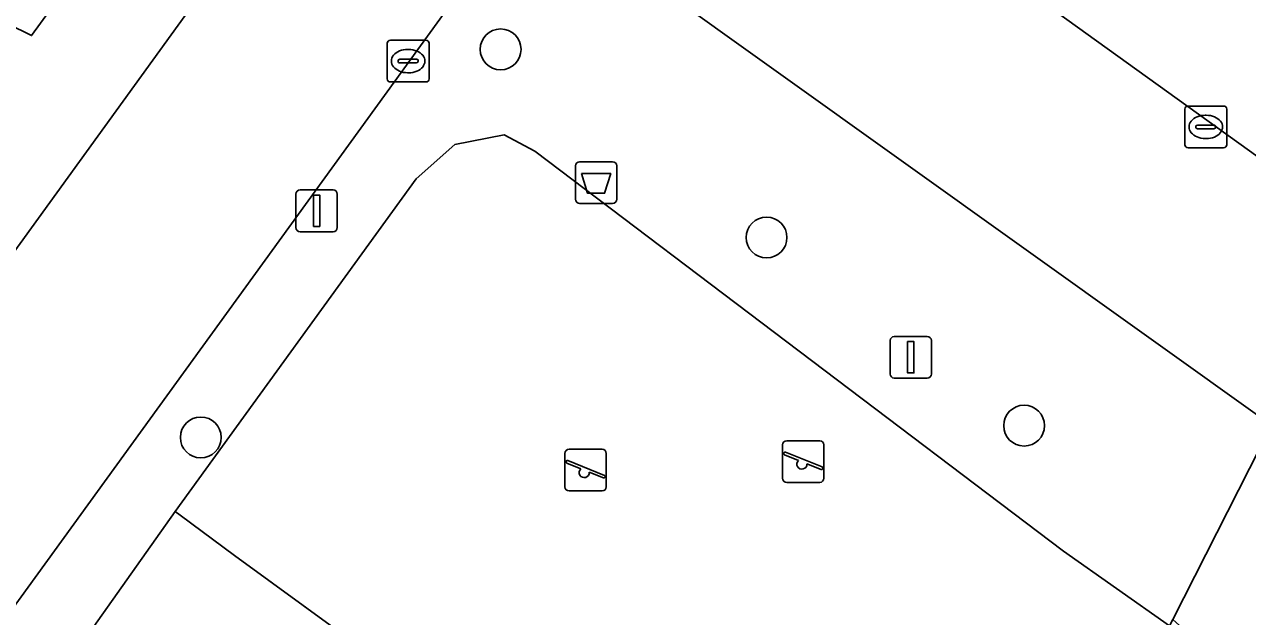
# Model space of a CAD drawing. Extents: x 160102 to 160934, y 382045 to 382923.
# Drawn here: x 160302.04 to 160331.35, y 382312.41 to 382326.59 of the extents above; entities that cross this region are included whole.
import ezdxf

# ---------------------------------------------------------------- set-up
doc = ezdxf.new("R2010")
doc.units = 0
for name, color, linetype in [('IMGEO_Afvalbak', 7, 'Continuous'), ('IMGEO_Boom', 7, 'Continuous'), ('IMGEO_Groenvoorziening', 7, 'Continuous'), ('IMGEO_Hek', 7, 'Continuous'), ('IMGEO_Kolk', 7, 'Continuous'), ('IMGEO_Lichtmast', 7, 'Continuous'), ('IMGEO_Parkeervlak_open', 7, 'Continuous'), ('IMGEO_Rijbaan_lokaal_open', 7, 'Continuous'), ('IMGEO_Speelvoorziening', 7, 'Continuous'), ('IMGEO_Terreindeel_gesloten', 7, 'Continuous'), ('IMGEO_Voetpad_open', 7, 'Continuous')]:
    doc.layers.add(name, color=color, linetype=linetype)

msp = doc.modelspace()

# ---------------------------------------------------------------- linework, layer by layer
at = {"layer": 'IMGEO_Afvalbak'}
for p, q in [((160315.242, 382322.403), (160315.242, 382323.203)), ((160315.242, 382323.203), (160315.242, 382322.403)), ((160315.342, 382323.303), (160316.132, 382323.303)), ((160316.132, 382323.303), (160315.342, 382323.303)), ((160316.232, 382323.203), (160316.232, 382322.403)), ((160316.232, 382322.403), (160316.232, 382323.203)), ((160316.132, 382322.303), (160315.342, 382322.303)), ((160315.342, 382322.303), (160316.132, 382322.303))]:
    msp.add_line(p, q, dxfattribs=at)
msp.add_lwpolyline([(160315.385, 382323.017), (160316.089, 382323.017), (160315.94, 382322.547), (160315.534, 382322.547), (160315.385, 382323.017)], dxfattribs=at)
for centre, start, end in [((160315.342, 382323.203), 90, 180), ((160315.342, 382323.203), 90, 180), ((160316.132, 382323.203), 0, 90), ((160316.132, 382323.203), 360, 90), ((160315.342, 382322.403), 180, 270), ((160315.342, 382322.403), 180, 270), ((160316.132, 382322.403), 270, 0), ((160316.132, 382322.403), 270, 0)]:
    msp.add_arc(centre, 0.1, start, end, dxfattribs=at)
at = {"layer": 'IMGEO_Boom'}
for centre in [(160313.448, 382325.995), (160319.821, 382321.488), (160325.991, 382316.98), (160306.264, 382316.698)]:
    msp.add_circle(centre, 0.489, dxfattribs=at)
at = {"layer": 'IMGEO_Groenvoorziening'}
for points in [[(160317.776, 382334.705), (160296.902, 382305.917), (160298.463, 382304.774), (160305.65, 382314.925), (160311.427, 382322.892), (160312.348, 382323.715), (160313.537, 382323.945), (160314.27, 382323.554), (160326.937, 382313.97), (160329.476, 382312.184), (160329.555, 382312.339), (160331.921, 382316.994), (160317.11, 382327.578)], [(160305.087, 382332.308), (160302.989, 382333.815), (160298.996, 382328.283), (160301.037, 382326.9), (160302.211, 382326.327), (160305.457, 382330.791)]]:
    msp.add_lwpolyline(points, dxfattribs=at)
msp.add_lwpolyline([(160313.479, 382309.206), (160307.069, 382313.871), (160305.771, 382314.835), (160305.65, 382314.925), (160298.463, 382304.774), (160300.776, 382303.081), (160301.959, 382302.247), (160304.682, 382306.09), (160308.267, 382303.482), (160308.758, 382303.125), (160311.202, 382306.272)], close=True, dxfattribs=at)
at = {"layer": 'IMGEO_Hek'}
for points in [[(160314.27, 382323.554), (160313.537, 382323.945), (160312.348, 382323.715), (160311.427, 382322.892), (160305.65, 382314.925)], [(160305.65, 382314.925), (160305.771, 382314.835)], [(160305.771, 382314.835), (160307.069, 382313.871), (160319.293, 382304.975), (160325.406, 382300.504)]]:
    msp.add_lwpolyline(points, dxfattribs=at)
at = {"layer": 'IMGEO_Kolk'}
for p, q in [((160310.732, 382325.288), (160310.732, 382326.14)), ((160310.807, 382326.214), (160311.659, 382326.214)), ((160311.733, 382326.14), (160311.733, 382325.288)), ((160310.991, 382325.708), (160310.991, 382325.72)), ((160311.034, 382325.757), (160311.432, 382325.757)), ((160311.22, 382325.994), (160311.245, 382325.994)), ((160311.475, 382325.72), (160311.475, 382325.708)), ((160311.429, 382325.671), (160311.031, 382325.671)), ((160311.243, 382325.434), (160311.218, 382325.434)), ((160311.659, 382325.214), (160310.807, 382325.214)), ((160329.844, 382323.711), (160329.844, 382324.563)), ((160329.919, 382324.637), (160330.771, 382324.637)), ((160330.845, 382324.563), (160330.845, 382323.711)), ((160330.332, 382324.417), (160330.357, 382324.417)), ((160330.103, 382324.131), (160330.103, 382324.143)), ((160330.541, 382324.094), (160330.143, 382324.094)), ((160330.146, 382324.18), (160330.544, 382324.18)), ((160330.587, 382324.143), (160330.587, 382324.131)), ((160330.355, 382323.857), (160330.33, 382323.857)), ((160330.771, 382323.637), (160329.919, 382323.637))]:
    msp.add_line(p, q, dxfattribs=at)
for points in [[(160310.732, 382325.288), (160310.732, 382326.14)], [(160310.807, 382326.214), (160311.659, 382326.214)], [(160311.733, 382326.14), (160311.733, 382325.288)], [(160311.659, 382325.214), (160310.807, 382325.214)], [(160329.844, 382323.711), (160329.844, 382324.563)], [(160329.919, 382324.637), (160330.771, 382324.637)], [(160330.845, 382324.563), (160330.845, 382323.711)], [(160330.771, 382323.637), (160329.919, 382323.637)]]:
    msp.add_lwpolyline(points, dxfattribs=at)
for centre, radius, start, end in [((160310.809, 382326.138), 0.0765, 91.552, 178.448), ((160310.809, 382326.138), 0.0765, 91.552, 178.448), ((160311.657, 382326.138), 0.0765, 1.552, 88.448), ((160311.657, 382326.138), 0.0765, 1.552, 88.448), ((160311.031, 382325.717), 0.0403, 85.8775, 175.7526), ((160311.028, 382325.707), 0.0366, 178.938, 274.7102), ((160311.432, 382325.714), 0.043, 264.8664, 352.4533), ((160311.436, 382325.719), 0.0386, 1.7309, 96.639), ((160310.809, 382325.29), 0.0765, 181.552, 268.448), ((160310.809, 382325.29), 0.0765, 181.552, 268.448), ((160311.657, 382325.29), 0.0765, 271.552, 358.448), ((160311.657, 382325.29), 0.0765, 271.552, 358.448), ((160329.921, 382324.561), 0.0765, 91.552, 178.448), ((160329.921, 382324.561), 0.0765, 91.552, 178.448), ((160330.769, 382324.561), 0.0765, 1.552, 88.448), ((160330.769, 382324.561), 0.0765, 1.552, 88.448), ((160330.143, 382324.14), 0.0403, 85.8775, 175.7526), ((160330.14, 382324.13), 0.0366, 178.938, 274.7102), ((160330.544, 382324.137), 0.043, 264.8664, 352.4533), ((160330.548, 382324.142), 0.0386, 1.7309, 96.639), ((160329.921, 382323.713), 0.0765, 181.552, 268.448), ((160329.921, 382323.713), 0.0765, 181.552, 268.448), ((160330.769, 382323.713), 0.0765, 271.552, 358.448), ((160330.769, 382323.713), 0.0765, 271.552, 358.448)]:
    msp.add_arc(centre, radius, start, end, dxfattribs=at)
for centre, major_axis, ratio, start_param, end_param in [((160311.219, 382325.714), (-0.387, 0.002), 0.722429, 4.712389, 7.853982), ((160311.244, 382325.714), (-0.39, 0.002), 0.717154, 1.570796, 4.712389), ((160330.331, 382324.137), (-0.387, 0.002), 0.722429, 4.712389, 7.853982), ((160330.356, 382324.137), (-0.39, 0.002), 0.717154, 1.570796, 4.712389)]:
    msp.add_ellipse(centre, major_axis=major_axis, ratio=ratio, start_param=start_param, end_param=end_param, dxfattribs=at)
at = {"layer": 'IMGEO_Lichtmast'}
for p, q in [((160308.545, 382321.727), (160308.545, 382322.527)), ((160308.545, 382322.527), (160308.545, 382321.727)), ((160308.645, 382322.627), (160309.435, 382322.627)), ((160309.435, 382322.627), (160308.645, 382322.627)), ((160309.535, 382322.527), (160309.535, 382321.727)), ((160309.535, 382321.727), (160309.535, 382322.527)), ((160309.435, 382321.627), (160308.645, 382321.627)), ((160308.645, 382321.627), (160309.435, 382321.627)), ((160322.781, 382318.217), (160322.781, 382319.017)), ((160322.781, 382319.017), (160322.781, 382318.217)), ((160322.881, 382319.117), (160323.671, 382319.117)), ((160323.671, 382319.117), (160322.881, 382319.117)), ((160323.771, 382319.017), (160323.771, 382318.217)), ((160323.771, 382318.217), (160323.771, 382319.017)), ((160323.671, 382318.117), (160322.881, 382318.117)), ((160322.881, 382318.117), (160323.671, 382318.117))]:
    msp.add_line(p, q, dxfattribs=at)
for points in [[(160308.965, 382322.502), (160309.115, 382322.502), (160309.115, 382321.752), (160308.965, 382321.752), (160308.965, 382322.502)], [(160323.201, 382318.992), (160323.351, 382318.992), (160323.351, 382318.242), (160323.201, 382318.242), (160323.201, 382318.992)]]:
    msp.add_lwpolyline(points, dxfattribs=at)
for centre, start, end in [((160308.645, 382322.527), 90, 180), ((160308.645, 382322.527), 90, 180), ((160309.435, 382322.527), 0, 90), ((160309.435, 382322.527), 360, 90), ((160308.645, 382321.727), 180, 270), ((160308.645, 382321.727), 180, 270), ((160309.435, 382321.727), 270, 0), ((160309.435, 382321.727), 270, 0), ((160322.881, 382319.017), 90, 180), ((160322.881, 382319.017), 90, 180), ((160323.671, 382319.017), 0, 90), ((160323.671, 382319.017), 360, 90), ((160322.881, 382318.217), 180, 270), ((160322.881, 382318.217), 180, 270), ((160323.671, 382318.217), 270, 0), ((160323.671, 382318.217), 270, 0)]:
    msp.add_arc(centre, 0.1, start, end, dxfattribs=at)
at = {"layer": 'IMGEO_Parkeervlak_open'}
for points in [[(160332.385, 382317.044), (160334.489, 382321.335), (160319.792, 382331.908), (160317.051, 382328.062)], [(160317.11, 382327.578), (160331.921, 382316.994)]]:
    msp.add_lwpolyline(points, dxfattribs=at)
at = {"layer": 'IMGEO_Rijbaan_lokaal_open'}
for points in [[(160295.13, 382303.476), (160296.902, 382305.917), (160317.776, 382334.705), (160321.169, 382339.422), (160322.712, 382341.589), (160318.665, 382344.472), (160295.507, 382312.474)], [(160320.414, 382332.74), (160319.792, 382331.908), (160334.489, 382321.335), (160337.344, 382327.078), (160323.004, 382337.379), (160321.346, 382338.597)]]:
    msp.add_lwpolyline(points, dxfattribs=at)
at = {"layer": 'IMGEO_Speelvoorziening'}
for p, q in [((160315.09, 382316.416), (160315.88, 382316.416)), ((160315.88, 382316.416), (160315.09, 382316.416)), ((160320.204, 382315.718), (160320.204, 382316.518)), ((160320.204, 382316.518), (160320.204, 382315.718)), ((160320.273, 382316.343), (160321.149, 382315.99)), ((160320.304, 382316.618), (160321.094, 382316.618)), ((160321.094, 382316.618), (160320.304, 382316.618)), ((160321.194, 382316.518), (160321.194, 382315.718)), ((160321.194, 382315.718), (160321.194, 382316.518)), ((160314.99, 382315.516), (160314.99, 382316.316)), ((160314.99, 382316.316), (160314.99, 382315.516)), ((160315.373, 382315.944), (160315.034, 382316.081)), ((160315.059, 382316.141), (160315.935, 382315.788)), ((160315.98, 382316.316), (160315.98, 382315.516)), ((160315.98, 382315.516), (160315.98, 382316.316)), ((160320.587, 382316.146), (160320.248, 382316.283)), ((160321.125, 382315.93), (160320.785, 382316.067)), ((160315.911, 382315.728), (160315.571, 382315.865)), ((160321.094, 382315.618), (160320.304, 382315.618)), ((160320.304, 382315.618), (160321.094, 382315.618)), ((160315.88, 382315.416), (160315.09, 382315.416)), ((160315.09, 382315.416), (160315.88, 382315.416))]:
    msp.add_line(p, q, dxfattribs=at)
for centre, radius, start, end in [((160315.09, 382316.316), 0.1, 90, 180), ((160315.09, 382316.316), 0.1, 90, 180), ((160315.88, 382316.316), 0.1, 0, 90), ((160315.88, 382316.316), 0.1, 360, 90), ((160320.304, 382316.518), 0.1, 90, 180), ((160320.304, 382316.518), 0.1, 90, 180), ((160320.261, 382316.313), 0.0327, 68.078, 248.078), ((160321.094, 382316.518), 0.1, 0, 90), ((160321.094, 382316.518), 0.1, 360, 90), ((160315.047, 382316.111), 0.0327, 68.078, 248.078), ((160320.666, 382316.056), 0.12, 130.9928, 5.1632), ((160315.452, 382315.854), 0.12, 130.9928, 5.1632), ((160315.923, 382315.758), 0.0327, 248.078, 68.078), ((160321.137, 382315.96), 0.0327, 248.078, 68.078), ((160315.09, 382315.516), 0.1, 180, 270), ((160315.09, 382315.516), 0.1, 180, 270), ((160315.88, 382315.516), 0.1, 270, 0), ((160315.88, 382315.516), 0.1, 270, 0), ((160320.304, 382315.718), 0.1, 180, 270), ((160320.304, 382315.718), 0.1, 180, 270), ((160321.094, 382315.718), 0.1, 270, 0), ((160321.094, 382315.718), 0.1, 270, 0)]:
    msp.add_arc(centre, radius, start, end, dxfattribs=at)
at = {"layer": 'IMGEO_Terreindeel_gesloten'}
for points in [[(160326.937, 382313.97), (160314.27, 382323.554), (160313.537, 382323.945), (160312.348, 382323.715), (160311.427, 382322.892), (160305.65, 382314.925), (160305.771, 382314.835), (160307.069, 382313.871), (160313.479, 382309.206), (160314.551, 382308.426), (160319.293, 382304.975), (160325.406, 382300.504), (160330.004, 382309.801)], [(160329.476, 382312.184), (160326.937, 382313.97)]]:
    msp.add_lwpolyline(points, dxfattribs=at)
at = {"layer": 'IMGEO_Voetpad_open'}
for points in [[(160316.545, 382346.036), (160308.058, 382334.367), (160305.457, 382330.791), (160302.211, 382326.327), (160301.037, 382326.9), (160298.895, 382323.741), (160299.689, 382322.897), (160292.147, 382312.353), (160291.034, 382312.917), (160288.861, 382309.817), (160289.716, 382309.012), (160281.865, 382298.215), (160280.822, 382298.79), (160278.558, 382295.709), (160279.403, 382294.824), (160271.769, 382284.397), (160270.676, 382284.841), (160268.432, 382281.741), (160269.297, 382280.875), (160266.092, 382276.34), (160265.673, 382276.039), (160261.925, 382274.064), (160247.072, 382266.243)], [(160295.507, 382312.474), (160318.665, 382344.472)], [(160331.921, 382316.994), (160329.555, 382312.339), (160329.965, 382311.967), (160330.322, 382311.291), (160330.409, 382310.531), (160330.185, 382309.731), (160325.576, 382300.38), (160325.406, 382300.504), (160317.281, 382283.992), (160316.593, 382282.595), (160316.372, 382282.146), (160303.944, 382256.89), (160303.135, 382255.246), (160302.12, 382253.297)]]:
    msp.add_lwpolyline(points, dxfattribs=at)

doc.saveas('drawing.dxf')
